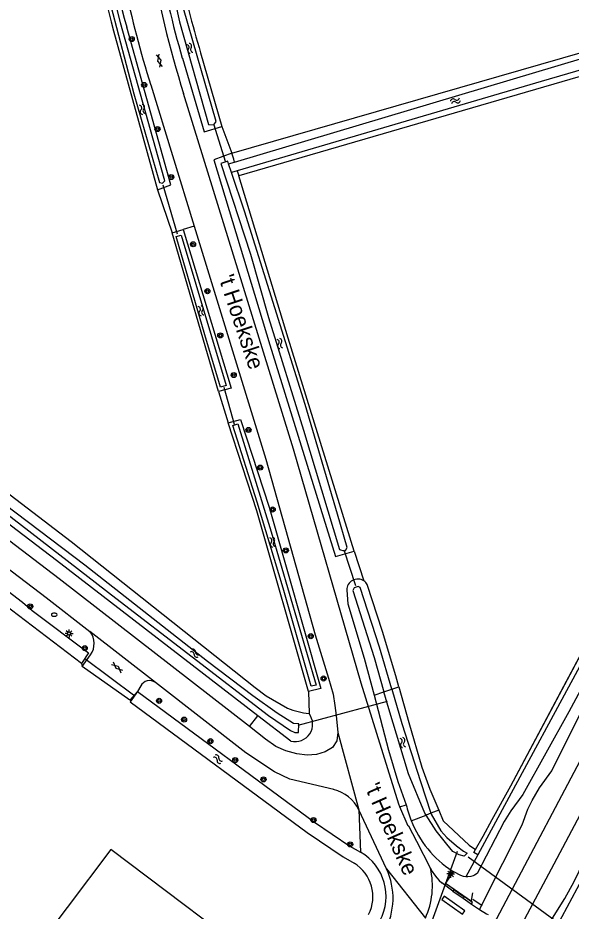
# Model space of a CAD drawing. Extents: x 136000 to 138005, y 398500 to 400500.
# Drawn here: x 137451.2 to 137538.3, y 400212.1 to 400352.9 of the extents above; entities that cross this region are included whole.
import ezdxf

# ---------------------------------------------------------------- set-up
doc = ezdxf.new("R2010")
doc.units = 0
for name, color, linetype in [('gg-afsc-erfafscheiding', 7, 'Continuous'), ('gg-afsc-hekwerk', 7, 'Continuous'), ('gg-anno-openbare ruimte label', 7, 'Continuous'), ('gg-aspt-spoorlijn', 7, 'Continuous'), ('gg-bbg-bijgebouw', 7, 'Continuous'), ('gg-knt-BGT kruinlijn', 7, 'Continuous'), ('gg-knt-verharding', 7, 'Continuous'), ('gg-knt-verharding nz', 7, 'Continuous'), ('gg-kntw-bovenkant insteek waterloop', 7, 'Continuous'), ('gg-kntw-waterlijn', 7, 'Continuous'), ('gg-kwrk-duiker nz buis', 7, 'Continuous'), ('gt-grn-groengrens', 7, 'Continuous'), ('gt-grn-vlakafsluiter', 7, 'Continuous'), ('gt-grn-weggrens', 7, 'Continuous'), ('gt-symb-boom', 7, 'Continuous'), ('gt-symb-brandkraan', 7, 'Continuous'), ('gt-symb-gesloten verharding', 7, 'Continuous'), ('gt-symb-lichtmast', 7, 'Continuous'), ('gt-symb-watersymbool', 7, 'Continuous'), ('gx-grn-maaiveld', 7, 'Continuous')]:
    doc.layers.add(name, color=color, linetype=linetype)

# ---------------------------------------------------------------- blocks, each defined once
blk = doc.blocks.new('gt0-LMAST')
at = {"layer": 'gt-symb-lichtmast'}
for p, q in [((-0.18, 0.17), (-0.45, 0.44)), ((-0.01, 0.25), (-0.01, 0.62)), ((0.17, 0.17), (0.44, 0.44)), ((-0.26, 0), (-0.63, 0)), ((-0.18, -0.18), (-0.45, -0.45)), ((-0.01, -0.25), (-0.01, -0.63)), ((0.44, -0.45), (0.17, -0.18)), ((0.24, 0), (0.62, 0))]:
    blk.add_line(p, q, dxfattribs=at)
blk.add_circle((-0.01, 0), 0.25, dxfattribs=at)
blk = doc.blocks.new('gt0-BOOM')
at = {"layer": 'gt-symb-boom'}
for radius in [0.4, 0.2]:
    blk.add_circle((0, 0), radius, dxfattribs=at)
blk = doc.blocks.new('gt0-WA')
at = {"layer": 'gt-symb-watersymbool'}
for centre, start, end in [((-0.32, 0.02), 28.0725, 151.9275), ((0.43, 0.42), 208.0725, 331.9275), ((-0.32, -0.43), 28.0725, 151.9275), ((0.43, -0.03), 208.0725, 331.9275)]:
    blk.add_arc(centre, 0.425, start, end, dxfattribs=at)
blk = doc.blocks.new('gt0-GESVH1')
at = {"layer": 'gt-symb-gesloten verharding'}
for p, q in [((-0.99, -0.26), (0.01, 0.24)), ((0.01, -0.26), (-0.99, 0.24)), ((0.01, 0.24), (1.01, -0.26)), ((1.01, 0.24), (0.01, -0.26))]:
    blk.add_line(p, q, dxfattribs=at)
blk = doc.blocks.new('gt0-BR')
at = {"layer": 'gt-symb-brandkraan'}
for centre, radius, start, end in [((-0.24, 0), 0.206, 107.5669, 252.4331), ((0.6, -2.66), 3, 106.892, 107.5669), ((0, -0.69), 0.938, 73.108, 106.892), ((-0.6, -2.66), 3, 72.4331, 73.108), ((0.24, 0), 0.206, 287.567, 72.4331), ((0.6, 2.66), 3, 252.4331, 253.108), ((0, 0.69), 0.938, 253.108, 286.8921), ((-0.6, 2.66), 3, 286.8921, 287.567)]:
    blk.add_arc(centre, radius, start, end, dxfattribs=at)

msp = doc.modelspace()

# ---------------------------------------------------------------- linework, layer by layer
at = {"layer": 'gg-afsc-erfafscheiding'}
for p, q in [((137483.27, 400335.74), (137484.87, 400331.54)), ((137504.15, 400268.87), (137505.65, 400264.17)), ((137468.78, 400245.37), (137461.28, 400250.68))]:
    msp.add_line(p, q, dxfattribs=at)
at = {"layer": 'gg-afsc-hekwerk'}
for p, q in [((137522.6, 400213.82), (137522.83, 400215.02)), ((137522.81, 400214.01), (137524.29, 400213.05))]:
    msp.add_line(p, q, dxfattribs=at)
for points in [[(137522.95, 400221.4), (137523.21, 400221.85), (137524.46, 400223.97), (137525.86, 400226.58), (137528.81, 400231.88), (137542.84, 400258.18), (137554.17, 400279.46), (137562.58, 400295.28), (137563.79, 400297.81)], [(137519.26, 400217.68), (137518.49, 400216.53), (137522.61, 400213.72)]]:
    msp.add_lwpolyline(points, dxfattribs=at)
at = {"layer": 'gg-aspt-spoorlijn'}
for points in [[(137180.28, 399557.82), (137190.51, 399577.12), (137216.83, 399627.03), (137223.23, 399638.81), (137243.02, 399676.4), (137279.17, 399744.38), (137339.69, 399858.77), (137384.54, 399942.96), (137424.38, 400018.02), (137448.18, 400062.89), (137473.6, 400111.17), (137480.61, 400124.24), (137511.51, 400182.67), (137519.3, 400197.17), (137549.5, 400254.31), (137652.97, 400449.04), (137679.97, 400500)], [(137185.59, 399559.89), (137451.44, 400061.16), (137507.99, 400167.82), (137535.6, 400219.59), (137588.61, 400319.53), (137597.65, 400336.46), (137605.52, 400351.73), (137623, 400384.37), (137641.23, 400419.19), (137650.16, 400435.61), (137658.8, 400451.81), (137684.39, 400500)]]:
    msp.add_lwpolyline(points, dxfattribs=at)
at = {"layer": 'gg-bbg-bijgebouw'}
msp.add_lwpolyline([(137491.68, 400202.33), (137465.81, 400221.84), (137452.07, 400203.61)], dxfattribs=at)
at = {"layer": 'gg-knt-BGT kruinlijn'}
for p, q in [((137541.27, 400249.78), (137537.93, 400243.52)), ((137537.93, 400243.52), (137530.67, 400230.52)), ((137530.67, 400230.52), (137528.78, 400227.95)), ((137528.78, 400227.95), (137527.75, 400226.26)), ((137527.75, 400226.26), (137523.48, 400218.07)), ((137522.05, 400217.53), (137521.73, 400217.55)), ((137522.48, 400217.59), (137522.05, 400217.53)), ((137522.87, 400217.73), (137522.48, 400217.59)), ((137523.1, 400217.83), (137522.87, 400217.73)), ((137523.48, 400218.07), (137523.1, 400217.83))]:
    msp.add_line(p, q, dxfattribs=at)
at = {"layer": 'gg-knt-verharding'}
for p, q in [((137472.11, 400342.3), (137478.94, 400320.06)), ((137472.82, 400248.19), (137462.5, 400256.21)), ((137461.28, 400250.68), (137462.6, 400252.51)), ((137470.51, 400247.64), (137470.01, 400246.73)), ((137468.78, 400245.37), (137470.01, 400246.73)), ((137490.17, 400239.25), (137487.64, 400241.21)), ((137509.21, 400218.81), (137504.86, 400228.1))]:
    msp.add_line(p, q, dxfattribs=at)
for points in [[(137511.31, 400228.59), (137511.17, 400229.02), (137505.25, 400248.04), (137494.59, 400284.95), (137477.25, 400340.94)], [(137478.94, 400320.06), (137490.21, 400283.37), (137497.97, 400255.66)], [(137487.64, 400241.21), (137457.65, 400264.52), (137443.85, 400274.98)], [(137441.46, 400272.32), (137455.64, 400261.54), (137462.5, 400256.21)], [(137497.97, 400255.66), (137500.11, 400248.83), (137500.84, 400246.32), (137501.1, 400244.53), (137501.29, 400242.97), (137501.56, 400240.29)], [(137500.9, 400231.31), (137494, 400232.92), (137491.58, 400234.1), (137487.07, 400237.11), (137472.82, 400248.19)], [(137501.56, 400240.29), (137501.4, 400238.96), (137500.71, 400237.93), (137499.58, 400237.26), (137498.2, 400236.81), (137496.7, 400236.72), (137495.12, 400236.93), (137493.38, 400237.38), (137491.78, 400238.1), (137490.17, 400239.25)], [(137516.15, 400218.9), (137513.99, 400223.14), (137512.72, 400225.55), (137512.62, 400225.53), (137511.31, 400228.59)]]:
    msp.add_lwpolyline(points, dxfattribs=at)
for centre, radius, start, end in [((137608.73, 400386.29), 143.53, 184.8406, 197.8511), ((137648.58, 400394.23), 179.42, 190.1076, 197.2761), ((137460.14, 400254.29), 3.04, 324.0731, 39.0559), ((137471.92, 400246.86), 1.6, 55.9402, 150.9929), ((137499.57, 400225.62), 5.84, 25.0803, 76.8878), ((137499.29, 400214.17), 10.96, 331.621, 25.076)]:
    msp.add_arc(centre, radius, start, end, dxfattribs=at)
at = {"layer": 'gg-knt-verharding nz'}
msp.add_arc((137504.08, 400216.16), 12.37, 335.5086, 12.7978, dxfattribs=at)
at = {"layer": 'gg-kntw-bovenkant insteek waterloop'}
for p, q in [((137466.2, 400350.81), (137473.17, 400325.78)), ((137479.94, 400347.37), (137483.27, 400335.74)), ((137484.87, 400331.54), (137540.09, 400347.47)), ((137485.16, 400330.6), (137484.87, 400331.54)), ((137475.46, 400319.03), (137477.2, 400319.53)), ((137482.74, 400294), (137475.46, 400319.03)), ((137457.25, 400267.36), (137409.58, 400303.81)), ((137488.97, 400242.94), (137457.25, 400267.36)), ((137461.16, 400251.18), (137445.38, 400263.15)), ((137498.87, 400247.22), (137496.92, 400246.75)), ((137494.17, 400238.94), (137488.97, 400242.94)), ((137522.26, 400222.56), (137523.21, 400221.85)), ((137523.61, 400221.04), (137521.73, 400217.55))]:
    msp.add_line(p, q, dxfattribs=at)
for points in [[(137473.17, 400325.78), (137475.25, 400326.57), (137468.32, 400351.4)], [(137477.07, 400346.53), (137480.48, 400334.91), (137483.27, 400335.74)], [(137551.82, 400346.17), (137543.87, 400344.83), (137485.96, 400327.97)], [(137484.87, 400331.54), (137482.01, 400330.52), (137490.85, 400301.38), (137501.19, 400268.03), (137504.15, 400268.87)], [(137504.15, 400268.87), (137493.71, 400302.39), (137485.96, 400327.97)], [(137477.2, 400319.53), (137484.78, 400294.55), (137482.74, 400294)], [(137411.89, 400306.83), (137459.56, 400270.38), (137488.55, 400247.38), (137490.25, 400246.06), (137493.65, 400244.13)], [(137484.3, 400289.09), (137486.24, 400289.62), (137490.72, 400275.79), (137498.87, 400247.22)], [(137496.92, 400246.75), (137488.81, 400275.2), (137484.3, 400289.09)], [(137446.63, 400264.81), (137451.91, 400260.84), (137453.44, 400259.52), (137462.28, 400252.85), (137461.16, 400251.18)], [(137502.96, 400262.72), (137503.15, 400260.58), (137505.72, 400251.98), (137507.25, 400246.16)], [(137511.17, 400247.49), (137510.69, 400249.21), (137508.58, 400256.19), (137506.18, 400263.62)], [(137511.17, 400247.49), (137512.72, 400241.87), (137514.8, 400234.85), (137516.02, 400231.36), (137517.45, 400228.03)], [(137470.01, 400246.73), (137468.83, 400245.11), (137496.74, 400224.55), (137502.39, 400220.71), (137504.13, 400219.71)], [(137470.01, 400246.73), (137497.9, 400226.18), (137503.45, 400222.4), (137505.12, 400221.45)], [(137507.25, 400246.16), (137509.53, 400237.49), (137510.99, 400232.56), (137512.32, 400228.92)], [(137517.45, 400228.03), (137518.16, 400226.37), (137522.26, 400222.56)], [(137523.61, 400221.04), (137522.95, 400221.4), (137523.21, 400221.85)], [(137521.73, 400217.55), (137521.35, 400217.6), (137520.95, 400217.74), (137519.82, 400218.36)]]:
    msp.add_lwpolyline(points, dxfattribs=at)
for centre, radius, start, end in [((137613.81, 400386.72), 142.53, 183.0653, 196.3787), ((137604.04, 400386.8), 142.46, 185.0042, 194.6349), ((137580.66, 400382.75), 116.64, 184.0426, 195.5939), ((137602.85, 400384.83), 128.49, 190.774, 196.9491), ((137504.7, 400262.7), 1.75, 57.1861, 179.4484), ((137504.71, 400262.71), 1.74, 31.7771, 57.2706), ((137498.72, 400256.98), 13.82, 248.4693, 262.9308), ((137494.84, 400241.6), 2.75, 326.6691, 37.3703), ((137494.84, 400241.6), 2.75, 255.9102, 326.6412), ((137528.7, 400232.6), 16.78, 192.6626, 201.6612), ((137528.77, 400232.63), 16.86, 201.6626, 236.9714), ((137501.15, 400214.5), 8, 331.1981, 60.2327), ((137500.88, 400214.42), 6.2, 332.9857, 58.4414)]:
    msp.add_arc(centre, radius, start, end, dxfattribs=at)
at = {"layer": 'gg-kntw-waterlijn'}
for p, q in [((137484.36, 400329.87), (137485.3, 400330.15)), ((137484.83, 400328.49), (137484.36, 400329.87)), ((137485.72, 400328.75), (137484.83, 400328.49))]:
    msp.add_line(p, q, dxfattribs=at)
for points in [[(137470.98, 400406.49), (137472.46, 400382.7), (137473.1, 400372.38), (137474.15, 400364.56), (137475.15, 400358.98), (137476.61, 400352.27), (137481.16, 400336.09), (137482.05, 400336), (137482.37, 400336.54), (137479.4, 400346.9), (137477.27, 400354.34), (137475.86, 400361.37), (137474.9, 400366.12), (137474.3, 400369.73), (137473.95, 400372.57), (137473.51, 400379.88), (137472.96, 400389.11), (137472.28, 400400.26), (137472.02, 400406.53), (137470.98, 400406.49)], [(137461.43, 400389.79), (137462.88, 400372.92), (137463.38, 400368.71), (137464.46, 400361.95), (137464.99, 400358.61), (137465.82, 400354.77), (137469.43, 400340.89), (137473.47, 400326.95), (137473.94, 400326.84), (137474.3, 400327.22), (137473.26, 400330.92), (137467.33, 400352.08), (137466.03, 400357.52), (137464.44, 400367.12), (137463.74, 400372.58), (137462.78, 400382.89), (137462.26, 400389.91), (137461.43, 400389.79)], [(137485.3, 400330.15), (137540.3, 400346.59), (137545.25, 400347.49), (137550.97, 400348.53), (137551.22, 400347.12), (137543.11, 400345.65), (137533.58, 400342.84), (137485.72, 400328.75)], [(137484.36, 400329.87), (137484.22, 400330.29), (137483.14, 400329.92)], [(137483.14, 400329.92), (137487.81, 400315.63), (137490.65, 400305.66), (137496.17, 400287.91), (137501.8, 400269.14), (137502.52, 400268.89), (137502.78, 400268.97), (137503.04, 400269.46), (137501.5, 400274.7), (137496.41, 400291.97), (137486.88, 400322.43), (137484.83, 400328.49)], [(137483.06, 400294.67), (137480.63, 400302.95), (137476.1, 400318.43), (137476.86, 400318.65), (137483.99, 400294.93), (137483.06, 400294.67)], [(137497.38, 400247.6), (137492.92, 400263.02), (137488.87, 400276.58), (137485.01, 400288.65), (137485.82, 400288.9), (137491.07, 400271.9), (137498.14, 400247.77), (137497.38, 400247.6)], [(137442.86, 400279.76), (137466.61, 400261.47), (137490.64, 400242.97), (137494.1, 400240.59), (137494.79, 400240.28), (137495.37, 400240.27), (137495.4, 400241.68), (137494.58, 400241.7), (137491.99, 400243.32), (137488.18, 400246.07), (137481.04, 400251.48), (137461.73, 400266.64), (137443.68, 400280.26)], [(137510.05, 400247.11), (137508.1, 400253.71), (137505.08, 400263.11), (137504.75, 400263.28), (137504.14, 400263.09), (137503.91, 400262.65)], [(137503.91, 400262.65), (137507.28, 400252.1), (137508.81, 400246.69)], [(137510.05, 400247.11), (137511.64, 400241.71), (137514.56, 400232.55), (137516.22, 400227.57)], [(137515.46, 400227.29), (137515.28, 400227.57), (137512.69, 400233.78), (137509.56, 400244.02), (137508.81, 400246.69)], [(137516.22, 400227.57), (137516.27, 400227.42), (137517.8, 400224.81), (137518.74, 400223.76), (137520.23, 400222.43), (137521.34, 400221.59), (137521.91, 400221.26), (137521.45, 400220.8), (137520.64, 400221.04), (137519.68, 400221.54), (137518.74, 400222.69), (137517.04, 400224.82), (137515.46, 400227.29)]]:
    msp.add_lwpolyline(points, dxfattribs=at)
at = {"layer": 'gg-kwrk-duiker nz buis'}
for p, q in [((137482.05, 400336), (137483.83, 400330.31)), ((137476.32, 400318.8), (137474.03, 400326.49)), ((137485.3, 400288.82), (137483.64, 400294.66)), ((137502.52, 400269.09), (137504.36, 400263.47)), ((137469.56, 400246.02), (137461.7, 400251.89)), ((137495.3, 400241.47), (137509.37, 400245.24)), ((137510.79, 400195.25), (137520.4, 400221.58)), ((137522.06, 400220.69), (137537.73, 400209.24))]:
    msp.add_line(p, q, dxfattribs=at)
at = {"layer": 'gt-grn-groengrens'}
for p, q in [((137473.17, 400325.78), (137475.46, 400319.03)), ((137478.94, 400320.06), (137477.2, 400319.53)), ((137482.74, 400294), (137484.3, 400289.09)), ((137496.92, 400246.75), (137497.02, 400243.27)), ((137487.64, 400241.21), (137488.97, 400242.94)), ((137511.31, 400228.59), (137512.32, 400228.92)), ((137504.86, 400228.1), (137505.12, 400221.45))]:
    msp.add_line(p, q, dxfattribs=at)
at = {"layer": 'gt-grn-vlakafsluiter'}
for p, q in [((137485.3, 400330.15), (137485.16, 400330.6)), ((137485.72, 400328.75), (137485.96, 400327.97)), ((137461.16, 400251.18), (137461.28, 400250.68)), ((137508.81, 400246.69), (137510.05, 400247.11)), ((137510.05, 400247.11), (137511.17, 400247.49)), ((137507.25, 400246.16), (137508.81, 400246.69)), ((137516.22, 400227.57), (137515.46, 400227.29)), ((137517.45, 400228.03), (137516.22, 400227.57)), ((137513.1, 400226.4), (137515.46, 400227.29))]:
    msp.add_line(p, q, dxfattribs=at)
at = {"layer": 'gt-grn-weggrens'}
for p, q in [((137501.56, 400240.29), (137504.86, 400228.1)), ((137509.21, 400218.81), (137515.35, 400211.03))]:
    msp.add_line(p, q, dxfattribs=at)
at = {"layer": 'gx-grn-maaiveld'}
for p, q in [((137519.32, 400217.66), (137519.82, 400218.36)), ((137519.58, 400218.49), (137519.82, 400218.36)), ((137519.67, 400215.32), (137517.95, 400216.59)), ((137521.31, 400214.17), (137522.37, 400213.4)), ((137522.37, 400213.4), (137522.63, 400213.23)), ((137522.63, 400213.23), (137523.86, 400212.4))]:
    msp.add_line(p, q, dxfattribs=at)
for points in [[(137609.38, 400384.3), (137609.64, 400383.3), (137609.74, 400381.71), (137609.7, 400381.45), (137609.05, 400380.05), (137607.88, 400377.81), (137606.66, 400375.74), (137603.66, 400371.05), (137594.87, 400354.21), (137588.96, 400343.42), (137570.87, 400309.11), (137565.67, 400299.57), (137543.8, 400258.42), (137523.61, 400221.04)], [(137523.86, 400212.4), (137527.55, 400219.69), (137530.59, 400225.72), (137531.48, 400228.19), (137532.17, 400229.59), (137533.31, 400231.55), (137535.27, 400234.24), (137541.42, 400246.59), (137542.05, 400248.99), (137542.88, 400250.86), (137545.35, 400253.73), (137554.65, 400270.63), (137569.78, 400299.81), (137574.75, 400309.93), (137574.91, 400311.24), (137575.49, 400312.7), (137576.25, 400314.04), (137577.65, 400315.31), (137578.6, 400316.77), (137592.86, 400343.34), (137599.3, 400355.7)], [(137532.46, 400206.43), (137537.29, 400214.16), (137538.8, 400216.81), (137541.14, 400221.72), (137552.33, 400242.08), (137553.85, 400244.45), (137555.39, 400247.83), (137557.17, 400251.51), (137558.83, 400254.15), (137563.36, 400262.64), (137568.87, 400273.32), (137579.2, 400292.5), (137585.2, 400303.32), (137586.5, 400305.16), (137587.47, 400306.86), (137590.47, 400313.33), (137592.75, 400318.43), (137597.68, 400328.01), (137608.36, 400347.91), (137611.82, 400352.84), (137612.94, 400354.61)], [(137536.08, 400209.86), (137540.03, 400217.18), (137542.6, 400222.94), (137543.49, 400224.78), (137545.32, 400228.24), (137550.24, 400237.04), (137553.38, 400242.33), (137556.16, 400248.02), (137557.79, 400251.57), (137559.14, 400253.99), (137562.02, 400259.99), (137569.21, 400272.81), (137573.67, 400280.62), (137581.57, 400295.85), (137588.82, 400308.51), (137594.27, 400320.84), (137598.34, 400328.52), (137606.51, 400343.51), (137608.41, 400346.55), (137612.37, 400352.9)], [(137523.21, 400221.85), (137524.46, 400223.97), (137525.86, 400226.58), (137528.81, 400231.88), (137537.15, 400247.58), (137542.84, 400258.18), (137554.17, 400279.46), (137562.58, 400295.28), (137563.79, 400297.81), (137562.77, 400303.33), (137568.52, 400314.88)], [(137516.15, 400218.9), (137516.43, 400218.38), (137516.76, 400217.89), (137517.12, 400217.42), (137517.52, 400216.99), (137517.95, 400216.59)], [(137522.63, 400213.23), (137522.77, 400213.5), (137518.51, 400216.51), (137519.32, 400217.66)], [(137519.58, 400218.49), (137519.19, 400217.8), (137519.32, 400217.66)], [(137521.31, 400214.17), (137521.45, 400214.37), (137520.63, 400214.94), (137519.82, 400215.52), (137519.67, 400215.32)], [(137519.67, 400215.32), (137520.48, 400214.73), (137521.31, 400214.17)], [(137517.92, 400213.97), (137521.18, 400211.65), (137521.57, 400212.2), (137518.31, 400214.52), (137517.92, 400213.97)], [(137523.86, 400212.4), (137524.95, 400211.73), (137525.22, 400211.61)]]:
    msp.add_lwpolyline(points, dxfattribs=at)

# ---------------------------------------------------------------- block references
at = {"layer": 'gt-symb-boom'}
for p in [(137469.09, 400349.52), (137471.05, 400342.3), (137473.15, 400335.35), (137475.32, 400327.79), (137478.75, 400317.2), (137481.01, 400309.82), (137483.05, 400302.84), (137485.16, 400296.6), (137487.49, 400287.95), (137489.33, 400282.02), (137491.29, 400275.42), (137493.36, 400268.97), (137453.12, 400260.15), (137497.29, 400255.47), (137461.7, 400253.57), (137499.31, 400248.8), (137473.4, 400245.28), (137477.33, 400242.32), (137481.49, 400238.92), (137485.4, 400235.95), (137489.85, 400232.91), (137497.72, 400226.49), (137503.5, 400222.66)]:
    msp.add_blockref('gt0-BOOM', p, dxfattribs=at)
at = {"layer": 'gt-symb-brandkraan'}
msp.add_blockref('gt0-BR', (137456.89, 400258.85), dxfattribs=at)
at = {"layer": 'gt-symb-gesloten verharding'}
for p, rotation in [((137473.45, 400346.11), 105.37072543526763), ((137466.81, 400250.52), 137.47195593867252)]:
    msp.add_blockref('gt0-GESVH1', p, dxfattribs=dict(at, rotation=rotation))
at = {"layer": 'gt-symb-lichtmast'}
for p in [(137459.24, 400255.89), (137519.33, 400218.01)]:
    msp.add_blockref('gt0-LMAST', p, dxfattribs=at)
at = {"layer": 'gt-symb-watersymbool'}
for p, rotation in [((137478.25, 400348.01), 113.20611458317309), ((137520.02, 400339.77), 20.971710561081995), ((137470.78, 400338.4), 106.98473253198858), ((137480.02, 400306.67), 106.98473253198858), ((137492.42, 400301.5), 106.98473253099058), ((137491.28, 400270.22), 105.55172489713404), ((137478.99, 400252.81), -30.718190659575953), ((137511.79, 400238.64), 105.55172489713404), ((137482.72, 400236.05), 142.92387968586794)]:
    msp.add_blockref('gt0-WA', p, dxfattribs=dict(at, rotation=rotation))

# ---------------------------------------------------------------- texts
at = {"layer": 'gg-anno-openbare ruimte label'}
for rotation, p in [(288.5, (137482.74, 400311.95)), (293.9, (137505.75, 400231.7))]:
    msp.add_text("'t Hoekske", height=2.5, rotation=rotation, dxfattribs=at).set_placement(p)

doc.saveas('drawing.dxf')
